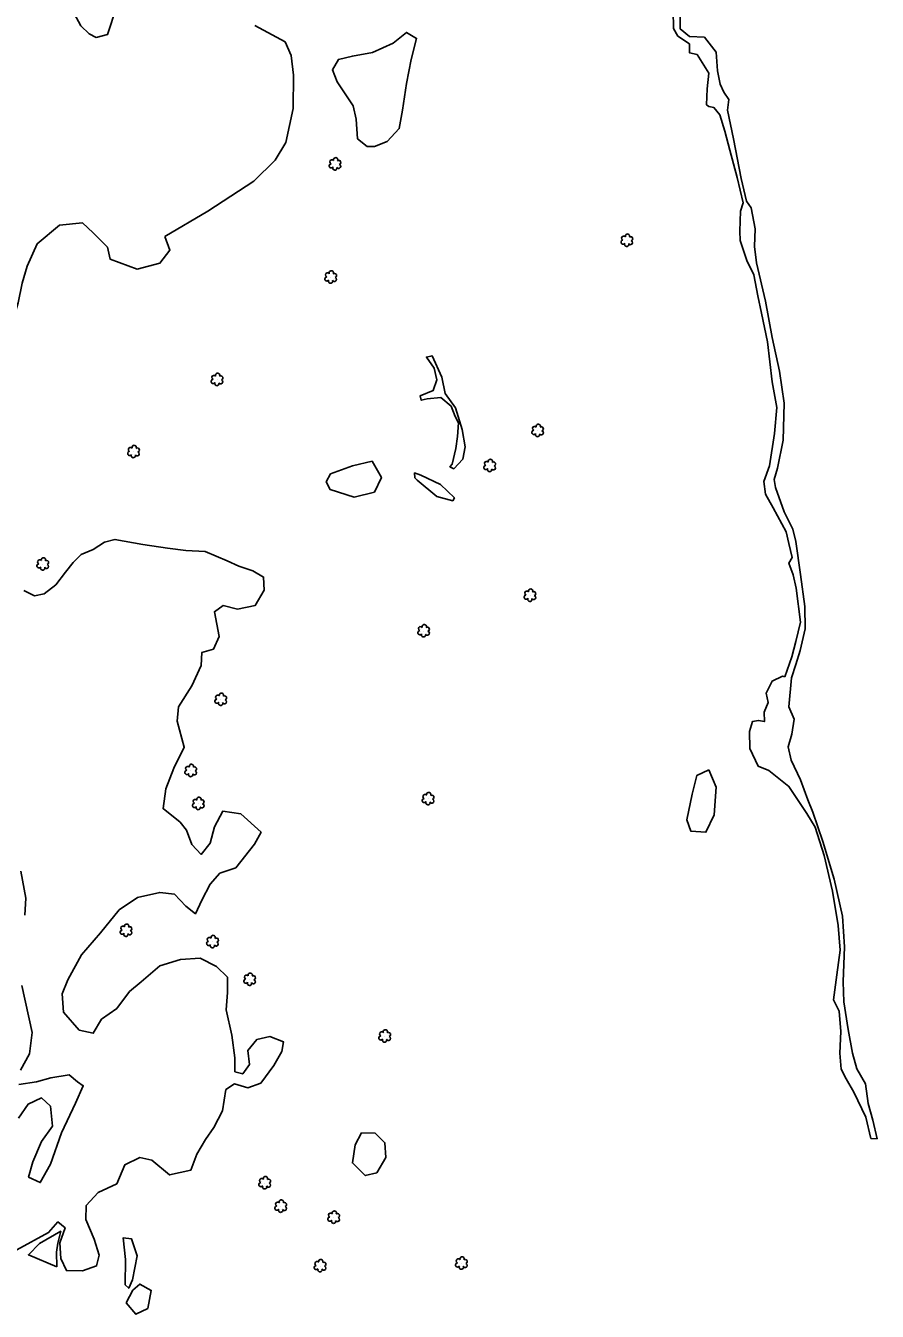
# Model space of a CAD drawing. Extents: x 3040896 to 3051146, y 687568 to 732976.
# Drawn here: x 3045816 to 3046205, y 714496 to 715083 of the extents above; entities that cross this region are included whole.
import ezdxf

# ---------------------------------------------------------------- set-up
doc = ezdxf.new("R2010")
doc.units = 0
for name, color, linetype in [('Exist Other Culture Area Outline', 7, 'Continuous'), ('Exist Vegetation Hedge Row', 7, 'Continuous'), ('Exist Vegetation Shrub CELL', 7, 'Continuous')]:
    doc.layers.add(name, color=color, linetype=linetype)

msp = doc.modelspace()

# ---------------------------------------------------------------- linework, layer by layer
at = {"layer": 'Exist Other Culture Area Outline'}
for points in [[(3046126.79, 715047.23), (3046127.08, 715054.55), (3046127.87, 715061.67), (3046122.51, 715070.25), (3046119.03, 715071.02), (3046119.09, 715075.02), (3046113.71, 715078.58), (3046111.78, 715082), (3046111.56, 715090.31)], [(3046114.74, 715088.91), (3046114.85, 715081.92), (3046119.11, 715078.44), (3046125.89, 715078.05), (3046131.19, 715071.32), (3046131.83, 715062.68), (3046133.06, 715056.67), (3046134.76, 715053.02)], [(3046162.62, 714785.9), (3046165.81, 714794.96), (3046167.71, 714802.02), (3046169.74, 714810.87), (3046167.8, 714826.41), (3046166.46, 714832.42), (3046164.52, 714837.71), (3046165.98, 714840.38), (3046164.48, 714846.76), (3046163.23, 714852.14), (3046157.25, 714863.11), (3046153.8, 714869.36), (3046153.07, 714875.16), (3046155.66, 714882.22), (3046157.85, 714897.01), (3046158.93, 714908.88), (3046156.87, 714920.56), (3046154.79, 714938.97), (3046152.02, 714951.95), (3046150.3, 714959.95), (3046148.49, 714969.46), (3046145.23, 714976.11), (3046142.25, 714985.16), (3046142.08, 714989.48), (3046142.43, 714998.6), (3046143.63, 715002.39), (3046140.81, 715013.96), (3046137.48, 715026.44), (3046135.18, 715035.2), (3046132.96, 715042.7), (3046130.23, 715045.96), (3046127.93, 715046.46), (3046126.79, 715047.23)], [(3046134.76, 715053.02), (3046137.09, 715049.68), (3046136.37, 715044.83), (3046139.2, 715031.73), (3046142.73, 715013.58), (3046145.17, 715003.23), (3046147.3, 715000.18), (3046149.01, 714990.57), (3046148.73, 714982.46), (3046149.69, 714974.96), (3046153.79, 714957.44), (3046156.89, 714940.96), (3046160.23, 714925.52), (3046162.31, 714910.88), (3046161.92, 714893.92), (3046159.34, 714881.23), (3046157.79, 714876.07), (3046158.31, 714872.33), (3046162.32, 714861.21), (3046166.22, 714853.36), (3046167.65, 714847.74), (3046169.74, 714832.62), (3046171.84, 714818.04), (3046171.87, 714807.79), (3046169.66, 714797.9), (3046167.66, 714791.41), (3046165.63, 714785.33)], [(3046010.61, 714883.07), (3046012.29, 714890.11), (3046013, 714895.59), (3046013.46, 714901.87), (3046011.91, 714904.75), (3046010.19, 714909.45), (3046005.46, 714913.52), (3045999.11, 714912.82), (3045996.49, 714912.21), (3045995.98, 714914.27), (3046001.96, 714916.66), (3046003.61, 714921.56), (3046002.29, 714926.92), (3045998.85, 714931.97), (3046001.43, 714932.58), (3046005.83, 714922.7), (3046007.43, 714915.34), (3046012.12, 714908.75), (3046015.21, 714898.79), (3046016.5, 714890.86), (3046015.51, 714885.32), (3046011.29, 714880.94), (3046009.59, 714881.82), (3046010.61, 714883.07)], [(3045996.3, 714877.96), (3046005.25, 714873.69), (3046011.63, 714867.63), (3046010.87, 714866.3), (3046003.53, 714868.24), (3045994.53, 714875.71), (3045993.53, 714876.81), (3045993.38, 714879), (3045996.3, 714877.96)], [(3046172.74, 714723.46), (3046164.48, 714735.79), (3046155.37, 714742.98), (3046150.44, 714745.08), (3046146.62, 714753.14), (3046146.44, 714760.85), (3046147.79, 714765.36), (3046150.58, 714765.89), (3046153.27, 714765.39), (3046153.17, 714769.63), (3046155.06, 714774.08), (3046154.07, 714778.31), (3046156.79, 714783.92), (3046161.57, 714786.1), (3046162.62, 714785.9)], [(3046165.63, 714785.33), (3046164.51, 714772.2), (3046166.91, 714766.5), (3046165.77, 714759.59), (3046164.09, 714753.88), (3046165.51, 714747.75), (3046169.82, 714738.76), (3046173.15, 714729.62), (3046175.47, 714724.02)], [(3046202.01, 714574.93), (3046199.73, 714584.65), (3046194.19, 714596.06), (3046190.72, 714602.16), (3046188.35, 714606.53), (3046187.79, 714613.91), (3046188.19, 714623.8), (3046187.45, 714633.04), (3046184.83, 714638.31), (3046186.39, 714649.71), (3046187.98, 714660.88), (3046186.94, 714672.18), (3046184.48, 714687.86), (3046180.66, 714704.21), (3046176.48, 714717.2), (3046172.74, 714723.46)], [(3046175.47, 714724.02), (3046180.01, 714710.59), (3046185.26, 714693.41), (3046188.96, 714676.44), (3046189.9, 714662.44), (3046189.34, 714646.4), (3046189.62, 714637.35), (3046191.63, 714624.68), (3046193.58, 714613.87), (3046195.56, 714606.73), (3046199.44, 714599.83), (3046200.8, 714590.8), (3046202.91, 714583.24), (3046204.9, 714574.67)], [(3046204.9, 714574.67), (3046202.01, 714574.93)], [(3045829.96, 714516.32), (3045816.93, 714521.76), (3045821.93, 714526.84), (3045831.72, 714532.51), (3045830.36, 714527.04), (3045829.74, 714522.92), (3045829.96, 714516.32)], [(3045861.13, 714508.04), (3045861.3, 714519.62), (3045860.24, 714529.56), (3045864.02, 714529.05), (3045866.62, 714521.28), (3045864.54, 714510.26), (3045862.75, 714506.47), (3045861.13, 714508.04)]]:
    msp.add_lwpolyline(points, dxfattribs=at)
at = {"layer": 'Exist Vegetation Hedge Row'}
for points in [[(3045831.9, 715099.99), (3045840.8, 715083.28), (3045844.64, 715079.67), (3045847.87, 715078.03), (3045853.09, 715079.31), (3045857.13, 715091.78)], [(3045920.35, 715083.43), (3045934.19, 715075.99), (3045936.94, 715069.78), (3045938.04, 715060.78), (3045937.85, 715045.45), (3045934.63, 715029.92), (3045929.71, 715021.86), (3045920.01, 715012.29), (3045898.96, 714998.56), (3045879.2, 714987.1)], [(3045967.36, 715031.67), (3045966.78, 715040.66), (3045965.32, 715046.81), (3045957.96, 715057.76), (3045955.86, 715063.14), (3045958.61, 715067.93), (3045965.02, 715069.51), (3045974.15, 715071.09), (3045983.62, 715075.37), (3045989.74, 715080.3), (3045994.29, 715077.56), (3045991.89, 715067.9), (3045989.76, 715056.87), (3045987.91, 715044.77), (3045986.4, 715036.34), (3045980.86, 715030.42), (3045975.15, 715028.21), (3045971.72, 715028.14), (3045967.36, 715031.67)], [(3045853, 714982.09), (3045846.44, 714988.7), (3045841.61, 714993.35), (3045831.11, 714992.2), (3045820.9, 714983.72), (3045816.27, 714973.49)], [(3045879.2, 714987.1), (3045881.62, 714980.85), (3045877.05, 714974.84), (3045866.59, 714972.04), (3045854.35, 714976.65), (3045853, 714982.09)], [(3045816.27, 714973.49), (3045814.08, 714965.7), (3045812.16, 714956.77), (3045809.51, 714947.57), (3045803.91, 714945.01), (3045786.01, 714957.72), (3045781.28, 714966.42)], [(3045954.97, 714878.58), (3045965.09, 714882.26), (3045973.96, 714884.33), (3045978.24, 714876.85), (3045975.04, 714870.16), (3045965.75, 714867.99), (3045954.8, 714871.47), (3045952.99, 714874.93), (3045954.97, 714878.58)], [(3045814.79, 714825.34), (3045819.76, 714822.85), (3045824.13, 714823.74), (3045829.47, 714827.89), (3045833.9, 714833.69), (3045837.4, 714838.08), (3045841.05, 714841.68), (3045846.52, 714844.05), (3045851.67, 714847.42), (3045856.44, 714848.63), (3045869.26, 714846.23), (3045880.51, 714844.6), (3045888.89, 714843.63), (3045897.66, 714843.11), (3045907.73, 714838.84), (3045913.14, 714836.43), (3045919.42, 714834.33), (3045924.43, 714831.39), (3045924.71, 714825.45), (3045920.62, 714818.48), (3045912.55, 714816.81), (3045905.88, 714818.5), (3045901.93, 714815.56), (3045904.03, 714804.33), (3045901.48, 714798.47), (3045896.18, 714796.97), (3045895.82, 714791.08), (3045891.55, 714781.77), (3045885.48, 714772.06), (3045884.88, 714765.62), (3045888.11, 714753.74), (3045883.45, 714744.07), (3045879.76, 714734.61), (3045878.44, 714725.66), (3045886.21, 714719.37), (3045889.19, 714715.83), (3045891.6, 714709.25), (3045895.83, 714704.69), (3045899.96, 714709.89), (3045901.92, 714717.25), (3045905.7, 714724.38), (3045914.07, 714723.23), (3045923.24, 714714.86), (3045920.28, 714709.41), (3045911.7, 714698.58), (3045904.45, 714696.06), (3045899.97, 714691.05), (3045896.13, 714683.83), (3045893.21, 714677.6), (3045888.9, 714681.11), (3045883.69, 714686.46), (3045876.94, 714687.34), (3045866.7, 714685.06), (3045858.45, 714679.41), (3045849.9, 714668.8), (3045841.24, 714658.8), (3045834.88, 714647.41), (3045832.28, 714641.01), (3045833.01, 714632.6), (3045840.16, 714624.36), (3045846.57, 714622.97), (3045850.31, 714629.38), (3045857.32, 714634.21), (3045863.11, 714642.02), (3045868.39, 714646.52), (3045876.97, 714653.75), (3045886.35, 714656.65), (3045895.41, 714657.33), (3045902.86, 714653.4), (3045907.91, 714648.58), (3045907.86, 714641.65), (3045907.36, 714633.61), (3045909.84, 714622.04), (3045911.21, 714611.72), (3045911.33, 714605.35), (3045914.89, 714604.37), (3045918, 714608.73), (3045917.27, 714615.07), (3045921.24, 714620.1), (3045927.24, 714621.48), (3045933.44, 714619.12), (3045932.72, 714614.59), (3045929.01, 714608.18), (3045923.1, 714600.23), (3045917.15, 714598.01), (3045911.12, 714599.81), (3045907.13, 714597.26), (3045905.56, 714587.55), (3045901.73, 714579.97), (3045897.81, 714574.49), (3045893.93, 714567.78), (3045891.14, 714560.4), (3045881.44, 714558.26), (3045873.26, 714565.03), (3045867.78, 714566.16), (3045860.96, 714562.82), (3045857.32, 714554.21), (3045848.86, 714550.2), (3045843.27, 714544.25), (3045843.09, 714537.86), (3045846.94, 714528.83), (3045849.22, 714521.62), (3045848.06, 714516.69), (3045841.69, 714514.4), (3045834.27, 714514.53), (3045831.76, 714519.98), (3045831.27, 714527.26), (3045833.73, 714534.03), (3045830.36, 714536.78), (3045826.13, 714531.88), (3045811.64, 714524.04)], [(3046127.92, 714743.4), (3046131.29, 714735.38), (3046130.41, 714722.72), (3046126.57, 714714.79), (3046119.62, 714715.34), (3046117.81, 714720.49), (3046120.29, 714732.29), (3046122.39, 714740.72), (3046127.92, 714743.4)], [(3045815.21, 714676.96), (3045815.76, 714684.64), (3045813.4, 714696.96)], [(3045813.36, 714606.16), (3045817.46, 714613.62), (3045818.56, 714623.39), (3045813.98, 714644.84)], [(3045812.34, 714584.21), (3045816.73, 714590.57), (3045822.84, 714593.45), (3045827.08, 714589.64), (3045827.89, 714580.51), (3045822.88, 714573.55), (3045818.92, 714564.2), (3045816.99, 714557.27), (3045822.29, 714554.74), (3045827.04, 714563.17), (3045832.05, 714577.47), (3045838.36, 714591.08), (3045841.96, 714599.01), (3045839.41, 714600.81), (3045835.57, 714603.92), (3045827.22, 714602.61), (3045820.58, 714600.73), (3045812.46, 714599.53)], [(3045969.22, 714577.46), (3045975.39, 714577.39), (3045979.84, 714572.97), (3045980.31, 714566.14), (3045976.13, 714559.15), (3045970.88, 714557.94), (3045965.02, 714563.7), (3045966.29, 714571.97), (3045969.22, 714577.46)], [(3045861.64, 714499.76), (3045864.66, 714505.52), (3045867.9, 714508.35), (3045873.05, 714505.48), (3045871.46, 714497.26), (3045865.96, 714494.59), (3045861.64, 714499.76)]]:
    msp.add_lwpolyline(points, dxfattribs=at)
at = {"layer": 'Exist Vegetation Shrub CELL'}
for p, q in [((3045957.11, 715020.03), (3045957.11, 715020.03)), ((3046090.51, 714985.16), (3046090.51, 714985.16)), ((3045955.14, 714968.35), (3045955.14, 714968.35)), ((3045903.19, 714921.53), (3045903.19, 714921.53)), ((3046049.74, 714898.23), (3046049.74, 714898.23)), ((3045865.04, 714888.62), (3045865.04, 714888.62)), ((3046027.83, 714882.22), (3046027.83, 714882.22)), ((3045823.57, 714837.24), (3045823.57, 714837.24)), ((3046046.21, 714822.96), (3046046.21, 714822.96)), ((3045997.63, 714806.7), (3045997.63, 714806.7)), ((3045904.9, 714775.4), (3045904.9, 714775.4)), ((3045891.2, 714742.87), (3045891.2, 714742.87)), ((3045999.65, 714730.02), (3045999.65, 714730.02)), ((3045894.64, 714727.79), (3045894.64, 714727.79)), ((3045861.59, 714669.86), (3045861.59, 714669.86)), ((3045901.13, 714664.69), (3045901.13, 714664.69)), ((3045918.08, 714647.47), (3045918.08, 714647.47)), ((3045979.84, 714621.55), (3045979.84, 714621.55)), ((3045925.02, 714554.53), (3045925.02, 714554.53)), ((3045932.31, 714543.8), (3045932.31, 714543.8)), ((3045956.52, 714538.76), (3045956.52, 714538.76)), ((3045950.29, 714516.61), (3045950.29, 714516.61)), ((3046014.9, 714517.81), (3046014.9, 714517.81))]:
    msp.add_line(p, q, dxfattribs=at)
for centre, radius, start, end in [((3045955.31, 715019.32), 0.955, 95.10992, 327.95341), ((3045955.63, 715021.15), 0.968, 35.89076, 245.42165), ((3045956.98, 715018.34), 0.984, 151.27966, 21.38702), ((3045957.34, 715022.07), 0.99, 334.83907, 200.47174), ((3045958.75, 715019.1), 0.937, 204.99133, 73.46012), ((3045958.78, 715020.9), 0.929, 284.45672, 126.08612), ((3046088.71, 714984.45), 0.955, 95.10992, 327.95341), ((3046089.02, 714986.29), 0.968, 35.89076, 245.42165), ((3046090.38, 714983.48), 0.984, 151.27966, 21.38702), ((3046090.74, 714987.2), 0.99, 334.83907, 200.47174), ((3046092.14, 714984.23), 0.937, 204.99133, 73.46012), ((3046092.18, 714986.03), 0.929, 284.45672, 126.08612), ((3045955.37, 714970.39), 0.99, 334.83907, 200.47174), ((3045953.34, 714967.64), 0.955, 95.10992, 327.95341), ((3045953.66, 714969.47), 0.968, 35.89076, 245.42165), ((3045955.01, 714966.66), 0.984, 151.27966, 21.38702), ((3045956.78, 714967.42), 0.937, 204.99133, 73.46012), ((3045956.81, 714969.21), 0.929, 284.45672, 126.08612), ((3045903.42, 714923.57), 0.99, 334.83907, 200.47174), ((3045901.39, 714920.83), 0.955, 95.10992, 327.95341), ((3045901.71, 714922.66), 0.968, 35.89076, 245.42165), ((3045903.06, 714919.85), 0.984, 151.27966, 21.38702), ((3045904.83, 714920.6), 0.937, 204.99133, 73.46012), ((3045904.87, 714922.4), 0.929, 284.45672, 126.08612), ((3046049.97, 714900.27), 0.99, 334.83907, 200.47174), ((3046047.94, 714897.53), 0.955, 95.10992, 327.95341), ((3046048.26, 714899.36), 0.968, 35.89076, 245.42165), ((3046049.61, 714896.55), 0.984, 151.27966, 21.38702), ((3046051.38, 714897.3), 0.937, 204.99133, 73.46012), ((3046051.41, 714899.1), 0.929, 284.45672, 126.08612), ((3045863.24, 714887.92), 0.955, 95.10992, 327.95341), ((3045863.55, 714889.75), 0.968, 35.89076, 245.42165), ((3045865.27, 714890.66), 0.99, 334.83907, 200.47174), ((3045866.71, 714889.49), 0.929, 284.45672, 126.08612), ((3045864.91, 714886.94), 0.984, 151.27966, 21.38702), ((3045866.67, 714887.69), 0.937, 204.99133, 73.46012), ((3046026.34, 714883.35), 0.968, 35.89076, 245.42165), ((3046028.06, 714884.26), 0.99, 334.83907, 200.47174), ((3046029.5, 714883.09), 0.929, 284.45672, 126.08612), ((3046026.03, 714881.52), 0.955, 95.10992, 327.95341), ((3046027.7, 714880.54), 0.984, 151.27966, 21.38702), ((3046029.46, 714881.29), 0.937, 204.99133, 73.46012), ((3045821.77, 714836.54), 0.955, 95.10992, 327.95341), ((3045822.09, 714838.37), 0.968, 35.89076, 245.42165), ((3045823.44, 714835.56), 0.984, 151.27966, 21.38702), ((3045823.8, 714839.28), 0.99, 334.83907, 200.47174), ((3045825.21, 714836.31), 0.937, 204.99133, 73.46012), ((3045825.24, 714838.11), 0.929, 284.45672, 126.08612), ((3046044.73, 714824.09), 0.968, 35.89076, 245.42165), ((3046046.44, 714825), 0.99, 334.83907, 200.47174), ((3046047.89, 714823.83), 0.929, 284.45672, 126.08612), ((3046044.41, 714822.26), 0.955, 95.10992, 327.95341), ((3046046.08, 714821.28), 0.984, 151.27966, 21.38702), ((3046047.85, 714822.03), 0.937, 204.99133, 73.46012), ((3045995.83, 714806), 0.955, 95.10992, 327.95341), ((3045996.14, 714807.83), 0.968, 35.89076, 245.42165), ((3045997.85, 714808.74), 0.99, 334.83907, 200.47174), ((3045999.26, 714805.77), 0.937, 204.99133, 73.46012), ((3045999.3, 714807.57), 0.929, 284.45672, 126.08612), ((3045997.5, 714805.02), 0.984, 151.27966, 21.38702), ((3045903.41, 714776.53), 0.968, 35.89076, 245.42165), ((3045905.13, 714777.44), 0.99, 334.83907, 200.47174), ((3045906.57, 714776.27), 0.929, 284.45672, 126.08612), ((3045903.1, 714774.7), 0.955, 95.10992, 327.95341), ((3045904.77, 714773.72), 0.984, 151.27966, 21.38702), ((3045906.53, 714774.47), 0.937, 204.99133, 73.46012), ((3045889.4, 714742.17), 0.955, 95.10992, 327.95341), ((3045889.72, 714744), 0.968, 35.89076, 245.42165), ((3045891.43, 714744.91), 0.99, 334.83907, 200.47174), ((3045892.84, 714741.94), 0.937, 204.99133, 73.46012), ((3045892.87, 714743.74), 0.929, 284.45672, 126.08612), ((3045891.07, 714741.19), 0.984, 151.27966, 21.38702), ((3045894.87, 714729.83), 0.99, 334.83907, 200.47174), ((3045997.85, 714729.32), 0.955, 95.10992, 327.95341), ((3045998.17, 714731.15), 0.968, 35.89076, 245.42165), ((3045999.88, 714732.06), 0.99, 334.83907, 200.47174), ((3046001.33, 714730.89), 0.929, 284.45672, 126.08612), ((3045892.84, 714727.09), 0.955, 95.10992, 327.95341), ((3045893.16, 714728.92), 0.968, 35.89076, 245.42165), ((3045894.51, 714726.11), 0.984, 151.27966, 21.38702), ((3045896.28, 714726.86), 0.937, 204.99133, 73.46012), ((3045896.31, 714728.66), 0.929, 284.45672, 126.08612), ((3045999.53, 714728.34), 0.984, 151.27966, 21.38702), ((3046001.29, 714729.09), 0.937, 204.99133, 73.46012), ((3045860.11, 714670.99), 0.968, 35.89076, 245.42165), ((3045861.82, 714671.9), 0.99, 334.83907, 200.47174), ((3045863.26, 714670.73), 0.929, 284.45672, 126.08612), ((3045859.79, 714669.16), 0.955, 95.10992, 327.95341), ((3045861.46, 714668.18), 0.984, 151.27966, 21.38702), ((3045863.23, 714668.93), 0.937, 204.99133, 73.46012), ((3045899.65, 714665.82), 0.968, 35.89076, 245.42165), ((3045901.36, 714666.73), 0.99, 334.83907, 200.47174), ((3045902.81, 714665.56), 0.929, 284.45672, 126.08612), ((3045899.33, 714663.99), 0.955, 95.10992, 327.95341), ((3045901, 714663.01), 0.984, 151.27966, 21.38702), ((3045902.77, 714663.76), 0.937, 204.99133, 73.46012), ((3045916.59, 714648.6), 0.968, 35.89076, 245.42165), ((3045918.3, 714649.51), 0.99, 334.83907, 200.47174), ((3045919.75, 714648.34), 0.929, 284.45672, 126.08612), ((3045916.28, 714646.77), 0.955, 95.10992, 327.95341), ((3045917.95, 714645.79), 0.984, 151.27966, 21.38702), ((3045919.71, 714646.54), 0.937, 204.99133, 73.46012), ((3045980.07, 714623.59), 0.99, 334.83907, 200.47174), ((3045978.04, 714620.84), 0.955, 95.10992, 327.95341), ((3045978.36, 714622.67), 0.968, 35.89076, 245.42165), ((3045979.71, 714619.86), 0.984, 151.27966, 21.38702), ((3045981.48, 714620.62), 0.937, 204.99133, 73.46012), ((3045981.51, 714622.42), 0.929, 284.45672, 126.08612), ((3045923.22, 714553.82), 0.955, 95.10992, 327.95341), ((3045923.54, 714555.65), 0.968, 35.89076, 245.42165), ((3045925.25, 714556.57), 0.99, 334.83907, 200.47174), ((3045926.66, 714553.6), 0.937, 204.99133, 73.46012), ((3045926.7, 714555.4), 0.929, 284.45672, 126.08612), ((3045924.89, 714552.84), 0.984, 151.27966, 21.38702), ((3045930.51, 714543.09), 0.955, 95.10992, 327.95341), ((3045930.83, 714544.93), 0.968, 35.89076, 245.42165), ((3045932.18, 714542.12), 0.984, 151.27966, 21.38702), ((3045932.54, 714545.84), 0.99, 334.83907, 200.47174), ((3045933.95, 714542.87), 0.937, 204.99133, 73.46012), ((3045933.98, 714544.67), 0.929, 284.45672, 126.08612), ((3045954.72, 714538.05), 0.955, 95.10992, 327.95341), ((3045955.04, 714539.88), 0.968, 35.89076, 245.42165), ((3045956.4, 714537.07), 0.984, 151.27966, 21.38702), ((3045956.75, 714540.8), 0.99, 334.83907, 200.47174), ((3045958.16, 714537.83), 0.937, 204.99133, 73.46012), ((3045958.2, 714539.62), 0.929, 284.45672, 126.08612), ((3045948.81, 714517.74), 0.968, 35.89076, 245.42165), ((3045950.52, 714518.65), 0.99, 334.83907, 200.47174), ((3046013.42, 714518.94), 0.968, 35.89076, 245.42165), ((3046015.13, 714519.85), 0.99, 334.83907, 200.47174), ((3046016.57, 714518.68), 0.929, 284.45672, 126.08612), ((3045948.49, 714515.91), 0.955, 95.10992, 327.95341), ((3045950.16, 714514.93), 0.984, 151.27966, 21.38702), ((3045951.93, 714515.68), 0.937, 204.99133, 73.46012), ((3045951.96, 714517.48), 0.929, 284.45672, 126.08612), ((3046013.1, 714517.1), 0.955, 95.10992, 327.95341), ((3046014.77, 714516.12), 0.984, 151.27966, 21.38702), ((3046016.54, 714516.88), 0.937, 204.99133, 73.46012)]:
    msp.add_arc(centre, radius, start, end, dxfattribs=at)

doc.saveas('drawing.dxf')
